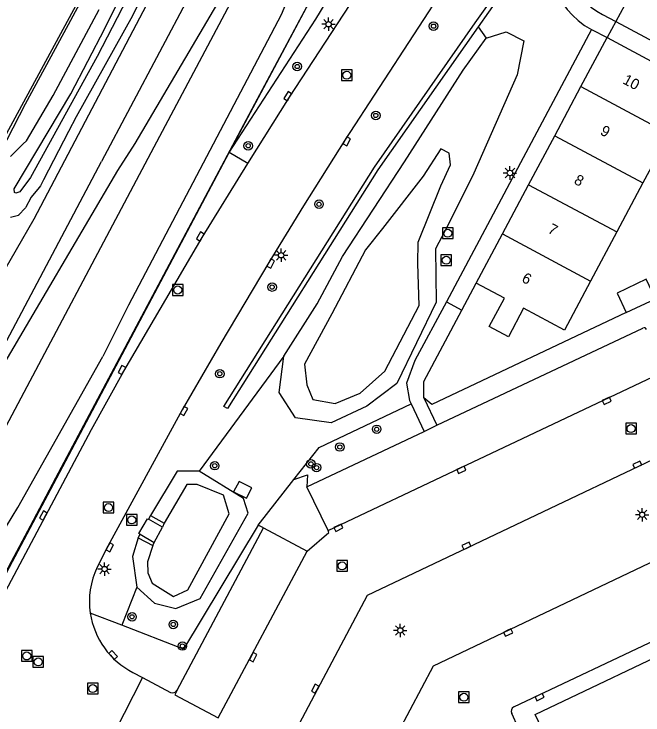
# Model space of a CAD drawing. Extents: x 136000 to 138005, y 398500 to 400500.
# Drawn here: x 137136.3 to 137195.2, y 399438.6 to 399504.2 of the extents above; entities that cross this region are included whole.
import ezdxf

# ---------------------------------------------------------------- set-up
doc = ezdxf.new("R2010")
doc.units = 0
for name, color, linetype in [('gg-afsc-hekwerk', 7, 'Continuous'), ('gg-afsc-muur', 7, 'Continuous'), ('gg-anno-huisnummerreeks BGT', 7, 'Continuous'), ('gg-aspt-spoorlijn', 7, 'Continuous'), ('gg-bbg-bijgebouw', 7, 'Continuous'), ('gg-bbg-hoofdgebouw', 7, 'Continuous'), ('gg-bbg-tussenscheiding', 7, 'Continuous'), ('gg-knt-bovenkant onderkant talud', 7, 'Continuous'), ('gg-knt-onverhard', 7, 'Continuous'), ('gg-knt-verharding', 7, 'Continuous'), ('gg-knt-verharding nz', 7, 'Continuous'), ('gg-kntw-bovenkant insteek waterloop', 7, 'Continuous'), ('gg-kntw-waterlijn', 7, 'Continuous'), ('gg-kwrk-uitstroombak niveau min 01', 7, 'Continuous'), ('gt-grn-groengrens', 7, 'Continuous'), ('gt-grn-vlakafsluiter', 7, 'Continuous'), ('gt-grn-weggrens', 7, 'Continuous'), ('gt-symb-boom', 7, 'Continuous'), ('gt-symb-kolk', 7, 'Continuous'), ('gt-symb-lichtmast', 7, 'Continuous'), ('gt-symb-rioolschacht', 7, 'Continuous'), ('gx-grn-maaiveld', 7, 'Continuous')]:
    doc.layers.add(name, color=color, linetype=linetype)

# ---------------------------------------------------------------- blocks, each defined once
blk = doc.blocks.new('gt0-RS')
at = {"layer": 'gt-symb-rioolschacht'}
blk.add_lwpolyline([(-0.5, -0.5), (0.5, -0.5), (0.5, 0.5), (-0.5, 0.5)], close=True, dxfattribs=at)
blk.add_circle((0, 0), 0.375, dxfattribs=at)
blk = doc.blocks.new('gt0-KOLK')
at = {"layer": 'gt-symb-kolk'}
blk.add_lwpolyline([(0, 0), (0.375, 0), (0.375, 0.4), (-0.375, 0.4), (-0.375, 0), (0, 0)], dxfattribs=at)
blk = doc.blocks.new('gt0-LMAST')
at = {"layer": 'gt-symb-lichtmast'}
for p, q in [((-0.182, 0.173), (-0.447, 0.438)), ((-0.005, 0.246), (-0.005, 0.621)), ((0.172, 0.173), (0.437, 0.438)), ((-0.255, -0.004), (-0.63, -0.004)), ((-0.182, -0.181), (-0.447, -0.446)), ((-0.005, -0.254), (-0.005, -0.629)), ((0.437, -0.446), (0.172, -0.181)), ((0.245, -0.004), (0.62, -0.004))]:
    blk.add_line(p, q, dxfattribs=at)
blk.add_circle((-0.005, -0.004), 0.25, dxfattribs=at)
blk = doc.blocks.new('gt0-BOOM')
at = {"layer": 'gt-symb-boom'}
for radius in [0.4, 0.2]:
    blk.add_circle((0, 0), radius, dxfattribs=at)

msp = doc.modelspace()

# ---------------------------------------------------------------- linework, layer by layer
at = {"layer": 'gg-afsc-hekwerk'}
for p, q in [((137156.475, 399491.206), (137188.884, 399552.213)), ((137156.475, 399491.206), (137188.884, 399552.213)), ((137051.679, 399293.75), (137156.475, 399491.206)), ((137051.679, 399293.75), (137156.475, 399491.206)), ((137178.26, 399476.462), (137179.611, 399478.992))]:
    msp.add_line(p, q, dxfattribs=at)
for points in [[(137100.51, 399437.167), (137101.904, 399439.299), (137125.095, 399475.365), (137131.938, 399485.971), (137133.906, 399489.1), (137137.395, 399495.769), (137140.991, 399502.444), (137144.579, 399509.07), (137148.151, 399515.741), (137151.732, 399522.404), (137155.355, 399529.055), (137156.538, 399531.226), (137162.388, 399536.104), (137165.75, 399538.815), (137166.92, 399540.999)], [(137174.713, 399468.236), (137174.693, 399469.785), (137178.26, 399476.462)], [(137193.669, 399476.219), (137175.44, 399467.622), (137174.713, 399468.236)]]:
    msp.add_lwpolyline(points, dxfattribs=at)
at = {"layer": 'gg-afsc-muur'}
msp.add_lwpolyline([(137126.181, 399434.307), (137129.753, 399441.006), (137136.067, 399452.927), (137137.838, 399456.268), (137140.217, 399460.74), (137142.597, 399465.212), (137149.065, 399477.354), (137155.534, 399489.496), (137159.114, 399496.225), (137163.293, 399504.042), (137167.472, 399511.859), (137171.027, 399518.564), (137174.582, 399525.268), (137176.981, 399529.718), (137179.379, 399534.167), (137182.349, 399539.764), (137185.32, 399545.362), (137189.257, 399552.899)], dxfattribs=at)
at = {"layer": 'gg-aspt-spoorlijn'}
for p, q in [((137174.036, 399546.048), (137144.508, 399490.359)), ((137147.67, 399492.062), (137167.259, 399525.316)), ((137149.146, 399491.206), (137167.259, 399525.316)), ((137146.036, 399489.512), (137147.67, 399492.062)), ((137126.415, 399456.239), (137144.508, 399490.359)), ((137126.415, 399456.239), (137146.036, 399489.512))]:
    msp.add_line(p, q, dxfattribs=at)
msp.add_lwpolyline([(136622.553, 398500), (136664.078, 398578.065), (136674.827, 398598.422), (136696.748, 398639.324), (136710.533, 398665.554), (136721.382, 398685.817), (136745.23, 398730.807), (136754.197, 398747.392), (136811.589, 398855.664), (136820.42, 398872.179), (136830.73, 398891.746), (136840.377, 398909.747), (136915.906, 399052.089), (136974.655, 399162.439), (137051.585, 399307.392), (137069.69, 399341.505), (137149.146, 399491.206)], dxfattribs=at)
at = {"layer": 'gg-bbg-bijgebouw'}
msp.add_line((137193.669, 399476.219), (137196.408, 399477.515), dxfattribs=at)
msp.add_lwpolyline([(137196.408, 399477.515), (137195.54, 399479.35), (137192.801, 399478.054), (137193.669, 399476.219)], dxfattribs=at)
at = {"layer": 'gg-bbg-hoofdgebouw'}
for p, q in [((137189.417, 399497.375), (137191.869, 399501.971)), ((137191.869, 399501.971), (137200.127, 399497.55)), ((137186.966, 399492.779), (137189.417, 399497.375)), ((137197.677, 399492.957), (137195.227, 399488.363)), ((137184.514, 399488.184), (137186.966, 399492.779)), ((137195.227, 399488.363), (137192.778, 399483.77)), ((137182.063, 399483.588), (137184.514, 399488.184)), ((137192.778, 399483.77), (137190.328, 399479.176)), ((137179.611, 399478.992), (137182.063, 399483.588)), ((137182.258, 399477.58), (137179.611, 399478.992))]:
    msp.add_line(p, q, dxfattribs=at)
for points in [[(137190.328, 399479.176), (137187.878, 399474.583), (137184.049, 399476.625)], [(137184.049, 399476.625), (137182.623, 399473.951), (137180.832, 399474.906), (137182.258, 399477.58)], [(137196.372, 399414.977), (137185.135, 399438.6), (137200.343, 399445.833), (137200.509, 399445.484)]]:
    msp.add_lwpolyline(points, dxfattribs=at)
at = {"layer": 'gg-bbg-tussenscheiding'}
for p, q in [((137189.417, 399497.375), (137197.677, 399492.957)), ((137186.966, 399492.779), (137195.227, 399488.363)), ((137184.514, 399488.184), (137192.778, 399483.77)), ((137182.063, 399483.588), (137190.328, 399479.176))]:
    msp.add_line(p, q, dxfattribs=at)
at = {"layer": 'gg-knt-bovenkant onderkant talud'}
for points in [[(137156.475, 399491.206), (137164.573, 399503.682), (137172.35, 399516.523), (137182.336, 399533.225), (137189.091, 399545.435), (137190.472, 399546.895)], [(137147.804, 399450.532), (137149.471, 399449.03), (137151.469, 399448.509), (137153.755, 399449.463), (137158.254, 399457.455), (137157.809, 399458.81), (137153.645, 399461.39)], [(137153.645, 399461.39), (137151.587, 399461.384), (137149.096, 399457.218)], [(137149.304, 399454.426), (137148.803, 399452.902), (137148.83, 399451.872), (137149.25, 399450.901), (137151.25, 399449.658), (137152.603, 399450.281), (137156.465, 399457.393), (137155.933, 399459.143), (137153.458, 399460.137), (137152.489, 399460.134), (137150.365, 399456.519)], [(137147.933, 399455.12), (137147.399, 399453.379), (137147.804, 399450.532)]]:
    msp.add_lwpolyline(points, dxfattribs=at)
at = {"layer": 'gg-knt-onverhard'}
for p, q in [((137174.713, 399468.236), (137175.924, 399465.668)), ((137173.516, 399467.668), (137174.726, 399465.103))]:
    msp.add_line(p, q, dxfattribs=at)
msp.add_lwpolyline([(137176.811, 399477.236), (137173.858, 399471.739), (137173.073, 399469.622), (137173.359, 399468.001), (137173.516, 399467.668)], dxfattribs=at)
at = {"layer": 'gg-knt-verharding'}
for p, q in [((137191.426, 399504.144), (137192.678, 399503.474)), ((137190.415, 399502.717), (137176.811, 399477.236)), ((137158.2, 399490.183), (137156.475, 399491.206)), ((137176.811, 399477.236), (137178.26, 399476.462)), ((137175.924, 399465.668), (137195.23, 399474.777)), ((137174.726, 399465.103), (137175.924, 399465.668)), ((137163.73, 399459.915), (137174.726, 399465.103)), ((137165.726, 399455.83), (137163.73, 399459.915)), ((137149.096, 399457.218), (137148.9, 399456.871)), ((137149.096, 399457.218), (137150.365, 399456.519)), ((137150.365, 399456.519), (137150.203, 399456.136)), ((137151.579, 399440.861), (137159.685, 399456.069)), ((137159.685, 399456.069), (137163.774, 399453.879)), ((137147.933, 399455.12), (137148.136, 399455.468)), ((137147.933, 399455.12), (137149.304, 399454.426)), ((137149.304, 399454.426), (137149.445, 399454.704)), ((137147.454, 399442.529), (137148.336, 399442.051)), ((137148.336, 399442.051), (137145.718, 399436.912)), ((137148.336, 399442.051), (137150.968, 399440.66)), ((137183.527, 399437.388), (137182.929, 399438.697))]:
    msp.add_line(p, q, dxfattribs=at)
for points in [[(137201.909, 399550.407), (137197.345, 399541.836), (137194.846, 399537.234), (137191.835, 399531.764), (137187.712, 399524.614), (137183.462, 399517.543), (137176.96, 399507.187), (137167.31, 399492.357), (137163.42, 399486.218), (137160.176, 399480.914), (137155.683, 399473.369), (137152.047, 399467.107), (137145.112, 399454.348), (137144.092, 399452.377)], [(137158.2, 399490.183), (137162.117, 399496.376), (137170.585, 399509.338), (137176.635, 399518.832), (137178.318, 399521.598), (137181.509, 399526.951), (137184.51, 399532.167), (137186.136, 399534.967), (137188.203, 399538.656), (137189.658, 399541.312), (137191.488, 399544.748)], [(137192.678, 399503.474), (137203.427, 399497.719), (137211.403, 399493.476)], [(137058.195, 399304.392), (137072.206, 399330.878), (137079.482, 399344.576), (137085.32, 399355.597), (137093.101, 399370.201), (137107.628, 399397.569), (137113.956, 399409.464), (137120.744, 399422.303), (137128.932, 399437.737), (137133.36, 399446.102), (137143.578, 399465.283), (137146.588, 399470.749), (137153.93, 399483.243), (137158.2, 399490.183)], [(137158.086, 399458.844), (137158.597, 399459.804), (137157.391, 399460.412), (137156.88, 399459.451), (137158.086, 399458.844)], [(137163.774, 399453.879), (137165.788, 399455.635), (137165.726, 399455.83)], [(137183.121, 399439.3), (137197.515, 399446.111), (137204.149, 399449.232)]]:
    msp.add_lwpolyline(points, dxfattribs=at)
for centre, radius, start, end in [((137194.032, 399509.468), 7.659, 154.00018, 241.81914), ((137194.089, 399509.547), 6.024, 155.96014, 243.75996), ((137195.333, 399474.58), 0.222, 15.42647, 117.52354), ((137150.843, 399449.182), 7.469, 154.67791, 188.42651), ((137150.843, 399449.185), 7.469, 188.44451, 243.01601), ((137151.166, 399441.088), 0.471, 245.1711, 331.2481), ((137183.336, 399438.9), 0.454, 118.20009, 206.47614)]:
    msp.add_arc(centre, radius, start, end, dxfattribs=at)
at = {"layer": 'gg-knt-verharding nz'}
for points in [[(137165.726, 399455.83), (137178.13, 399461.685), (137197.332, 399470.783), (137196.456, 399472.732)], [(137204.21, 399462.1), (137202.56, 399465.5), (137178.779, 399454.21), (137169.396, 399449.735), (137164.699, 399440.916), (137161.571, 399435.007), (137169.111, 399430.958), (137172.335, 399436.98), (137175.595, 399443.144), (137206.249, 399457.731)], [(137151.579, 399440.861), (137151.364, 399440.425), (137155.444, 399438.276), (137163.774, 399453.879)]]:
    msp.add_lwpolyline(points, dxfattribs=at)
at = {"layer": 'gg-kntw-bovenkant insteek waterloop'}
for points in [[(137180.549, 399501.925), (137182.404, 399502.513), (137184.053, 399501.655), (137183.452, 399498.471), (137179.392, 399489.264), (137177.025, 399484.494), (137175.804, 399482.199), (137175.847, 399477.19), (137172.163, 399469.57)], [(137161.58, 399472.156), (137164.692, 399477.045), (137167.071, 399481.485), (137172.885, 399490.35), (137178.37, 399498.922), (137180.549, 399501.925)], [(137172.163, 399469.57), (137169.37, 399467.468), (137166.029, 399465.889), (137162.67, 399466.356), (137161.136, 399468.756), (137161.58, 399472.156)]]:
    msp.add_lwpolyline(points, dxfattribs=at)
at = {"layer": 'gg-kntw-waterlijn'}
msp.add_lwpolyline([(137174.152, 399480.804), (137174.182, 399482.809), (137176.282, 399488.093), (137177.191, 399490.061), (137177.075, 399491.147), (137176.296, 399491.547), (137174.641, 399488.985), (137170.828, 399484.099), (137169.239, 399482.087), (137166.068, 399476.092), (137163.53, 399471.408), (137163.725, 399469.456), (137164.311, 399468.09), (137166.409, 399467.699), (137168.751, 399468.675), (137171.045, 399470.725), (137174.266, 399476.873), (137174.152, 399480.804)], dxfattribs=at)
at = {"layer": 'gg-kwrk-uitstroombak niveau min 01'}
for p, q in [((137150.203, 399456.136), (137148.9, 399456.871)), ((137149.445, 399454.704), (137150.203, 399456.136)), ((137148.136, 399455.468), (137149.445, 399454.704))]:
    msp.add_line(p, q, dxfattribs=at)
msp.add_lwpolyline([(137148.136, 399455.468), (137148.015, 399455.538), (137148.806, 399456.925), (137148.9, 399456.871)], dxfattribs=at)
at = {"layer": 'gt-grn-groengrens'}
for p, q in [((137179.524, 399503.338), (137181.073, 399505.555)), ((137181.814, 399505.88), (137179.782, 399502.982)), ((137164.9, 399463.582), (137173.516, 399467.668)), ((137162.53, 399460.583), (137164.9, 399463.582)), ((137159.171, 399456.332), (137162.53, 399460.583)), ((137159.685, 399456.069), (137159.171, 399456.332)), ((137146.418, 399446.944), (137143.455, 399448.088))]:
    msp.add_line(p, q, dxfattribs=at)
for points in [[(137179.782, 399502.982), (137170.387, 399489.576), (137156.292, 399467.239), (137155.977, 399467.422), (137170.08, 399489.824), (137179.524, 399503.338)], [(137162.53, 399460.583), (137163.805, 399461.048), (137163.73, 399459.915)], [(137159.171, 399456.332), (137152.19, 399444.715), (137146.418, 399446.944)]]:
    msp.add_lwpolyline(points, dxfattribs=at)
at = {"layer": 'gt-grn-vlakafsluiter'}
for p, q in [((137179.782, 399502.982), (137180.549, 399501.925)), ((137161.58, 399472.156), (137153.645, 399461.39)), ((137147.804, 399450.532), (137146.418, 399446.944))]:
    msp.add_line(p, q, dxfattribs=at)
at = {"layer": 'gt-grn-weggrens'}
for p, q in [((137194.738, 399507.304), (137192.678, 399503.474)), ((137192.678, 399503.474), (137191.869, 399501.971)), ((137190.415, 399502.717), (137191.869, 399501.971))]:
    msp.add_line(p, q, dxfattribs=at)
at = {"layer": 'gx-grn-maaiveld'}
for p, q in [((137150.359, 399520.248), (137133.373, 399488.908)), ((137136.655, 399457.975), (137144.628, 399472.097))]:
    msp.add_line(p, q, dxfattribs=at)
for points in [[(137182.898, 399546.881), (137182.617, 399544.784), (137180.281, 399540.279), (137176.311, 399533.41), (137168.465, 399518.645), (137163.977, 399510.431), (137161.344, 399504.106)], [(137159.184, 399526.918), (137158.808, 399525.131), (137158.053, 399522.989), (137153.193, 399513.541), (137138.178, 399484.956), (137129.85, 399470.605), (137124.745, 399472.451), (137112.777, 399450.202), (137104.185, 399433.855)], [(137159.184, 399526.918), (137158.263, 399524.957), (137154.928, 399519.167), (137150.766, 399510.946), (137147.393, 399504.012), (137142.137, 399494.561), (137141.419, 399493.179), (137140.479, 399491.37), (137140.009, 399490.465), (137139.069, 399488.656), (137138.782, 399488.104), (137138.536, 399487.792), (137137.894, 399486.981), (137137.894, 399486.98), (137137.416, 399486.097), (137137.379, 399486.029), (137136.744, 399485.334), (137136.721, 399485.309), (137135.985, 399485.109)], [(137148.32, 399508.381), (137144.105, 399500.203), (137137.847, 399488.875), (137136.845, 399487.534), (137136.479, 399487.395), (137136.342, 399487.454), (137136.324, 399487.816), (137141.635, 399496.717), (137144.824, 399502.831), (137149.072, 399511.465)], [(137135.981, 399490.85), (137137.173, 399492.027), (137137.464, 399492.314), (137139.99, 399496.536), (137144.277, 399504.611)], [(137161.344, 399504.106), (137147.033, 399476.93), (137144.628, 399472.097)], [(137058.003, 399309.984), (137060.926, 399315.698), (137062.36, 399318.153), (137064.406, 399321.095), (137064.829, 399322.028), (137065.137, 399323.105), (137066.708, 399326.328), (137082.167, 399355.507), (137085.832, 399362.113), (137087.157, 399364.227), (137088.885, 399366.682), (137090.085, 399368.746), (137090.836, 399370.372), (137092.687, 399374.871), (137094.152, 399377.98), (137113.077, 399413.626), (137114.332, 399415.707), (137116.499, 399418.619), (137117.749, 399420.688), (137118.774, 399422.878), (137119.936, 399426.321), (137120.814, 399428.383), (137135.617, 399456.228), (137136.655, 399457.975)]]:
    msp.add_lwpolyline(points, dxfattribs=at)

# ---------------------------------------------------------------- block references
at = {"layer": 'gt-symb-boom'}
for p in [(137175.614, 399503.036), (137162.838, 399499.259), (137170.202, 399494.675), (137158.245, 399491.841), (137164.88, 399486.368), (137160.489, 399478.612), (137155.587, 399470.499), (137170.282, 399465.297), (137166.831, 399463.639), (137155.11, 399461.886), (137164.121, 399462.055), (137164.648, 399461.707), (137147.363, 399447.742), (137151.229, 399447.028), (137152.081, 399445.007)]:
    msp.add_blockref('gt0-BOOM', p, dxfattribs=at)
at = {"layer": 'gt-symb-kolk'}
for p, rotation in [((137162.117, 399496.376), 57.57460867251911), ((137167.31, 399492.357), -117.91489094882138), ((137153.93, 399483.243), 59.09990849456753), ((137160.176, 399480.914), -117.91489094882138), ((137146.588, 399470.749), 60.71653378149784), ((137191.752, 399468.138), -154.69450944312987), ((137152.047, 399467.107), -117.91489094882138), ((137194.777, 399461.804), 25.40644241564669), ((137178.13, 399461.685), -154.73058787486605), ((137139.231, 399457.128), 61.370219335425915), ((137166.607, 399456.254), -154.26500282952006), ((137145.112, 399454.348), -117.91489094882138), ((137178.779, 399454.21), 25.395690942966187), ((137182.515, 399446.446), -154.48877778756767), ((137145.44, 399444.028), -47.39734674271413), ((137158.535, 399444.056), -118.13514727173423), ((137164.699, 399440.916), 61.958840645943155), ((137185.46, 399440.408), -154.64768237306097)]:
    msp.add_blockref('gt0-KOLK', p, dxfattribs=dict(at, rotation=rotation))
at = {"layer": 'gt-symb-lichtmast'}
for p in [(137165.778, 399503.218), (137182.776, 399489.294), (137161.335, 399481.589), (137195.155, 399457.3), (137144.794, 399452.215), (137172.495, 399446.47)]:
    msp.add_blockref('gt0-LMAST', p, dxfattribs=at)
at = {"layer": 'gt-symb-rioolschacht'}
for p in [(137167.485, 399498.445), (137176.938, 399483.645), (137176.799, 399481.121), (137151.645, 399478.337), (137194.108, 399465.365), (137145.161, 399457.964), (137147.332, 399456.811), (137167.045, 399452.512), (137137.496, 399444.075), (137138.582, 399443.514), (137143.686, 399441.021), (137178.454, 399440.21)]:
    msp.add_blockref('gt0-RS', p, dxfattribs=at)

# ---------------------------------------------------------------- texts
at = {"layer": 'gg-anno-huisnummerreeks BGT'}
for s, p in [('10', (137193.252, 399497.715)), ('9', (137191.143, 399492.937)), ('8', (137188.691, 399488.34)), ('7', (137186.24, 399483.746)), ('6', (137183.788, 399479.149))]:
    msp.add_text(s, height=1, rotation=331.9, dxfattribs=at).set_placement(p)

doc.saveas('drawing.dxf')
